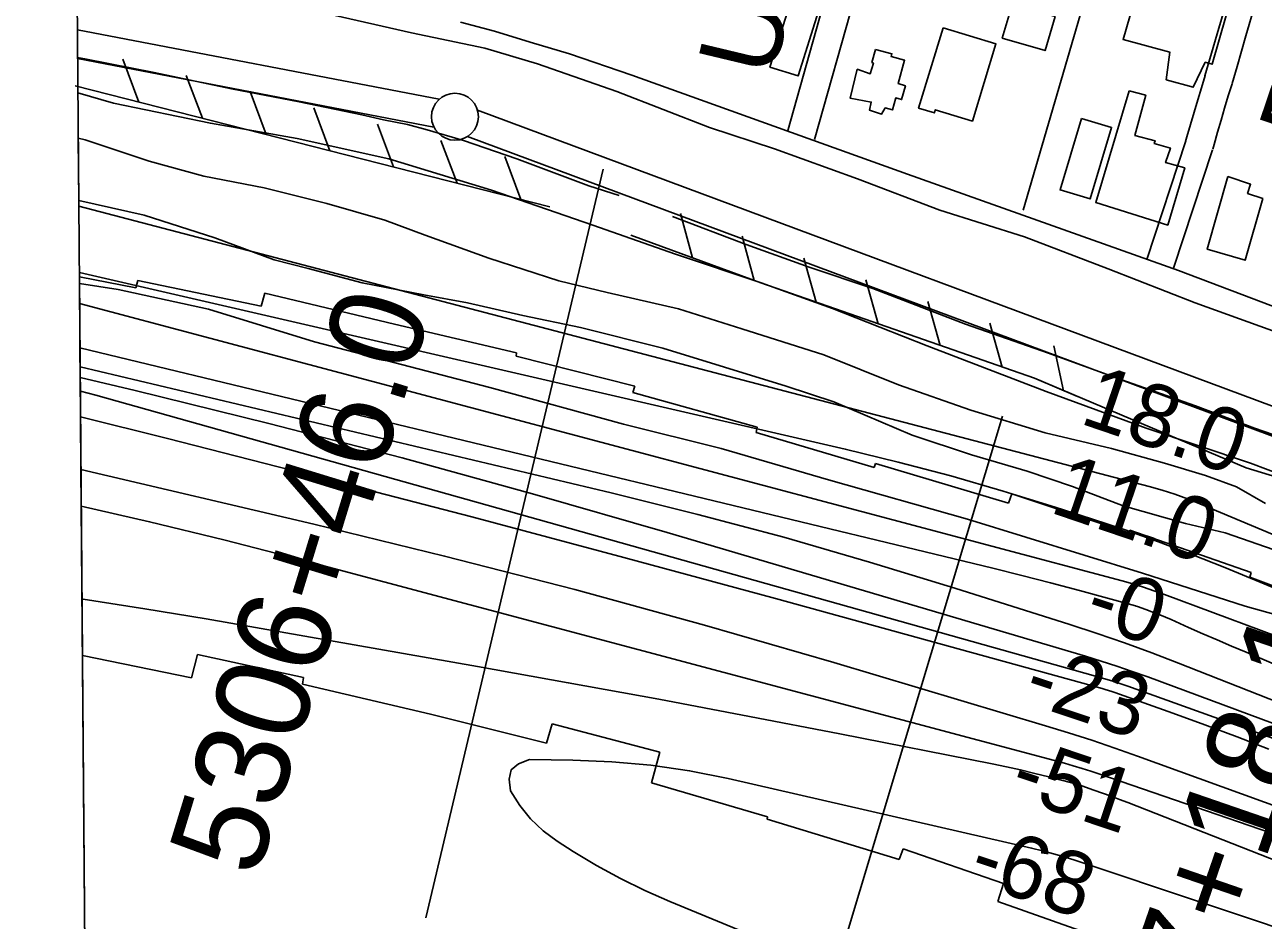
# Model space of a CAD drawing. Extents: x 3568792 to 3606828, y 529143 to 554785.
# Drawn here: x 3570936 to 3572255, y 544753 to 545708 of the extents above; entities that cross this region are included whole.
import ezdxf

# ---------------------------------------------------------------- set-up
doc = ezdxf.new("R2010")
doc.units = 0
for name, color, linetype in [('V-BLDG-OTLN', 7, 'Continuous'), ('V-FLOD-BASE', 7, 'Continuous'), ('V-GRID-FRAM', 7, 'Continuous'), ('V-LEVE-TOET', 7, 'Continuous'), ('V-RIVR-EDGE', 7, 'Continuous'), ('V-RIVR-RANG', 7, 'Continuous'), ('V-RIVR-RANG-IDEN', 7, 'Continuous'), ('V-ROAD-CNTR', 7, 'Continuous'), ('V-RRAP-FSHR', 7, 'Continuous'), ('V-RRAP-RVMT', 7, 'Continuous'), ('V-SITE-VEGE', 7, 'Continuous'), ('V-SURV-IDEN', 7, 'Continuous'), ('V-SURV-LINE', 7, 'Continuous'), ('V-TOPO-DPTH', 7, 'Continuous'), ('V-TOPO-MAJR', 7, 'Continuous'), ('V-TOPO-MINR', 7, 'Continuous'), ('V-TOPO-WATR', 7, 'Continuous'), ('V-UTIL-LINE', 7, 'Continuous')]:
    doc.layers.add(name, color=color, linetype=linetype)

msp = doc.modelspace()

# ---------------------------------------------------------------- linework, layer by layer
at = {"layer": 'V-BLDG-OTLN'}
for points in [[(3572124.2, 545755), (3572201.9, 545732.6), (3572199, 545722.5), (3572215.9, 545717.6), (3572200.9, 545665.6), (3572193.6, 545667.7), (3572180.7, 545641), (3572152, 545649), (3572155.9, 545678.4), (3572106.1, 545692.1)], [(3571751.7, 545731.3), (3571781.4, 545722), (3571759.9, 545653.2), (3571729.8, 545662.6)], [(3571986.8, 545725.5), (3571994.8, 545723.1), (3571996, 545727.4), (3572033.6, 545716.3), (3572022.9, 545680.1), (3571977.3, 545693.5)], [(3571914.3, 545704.5), (3571970.6, 545687.4), (3571945.6, 545605.1), (3571906, 545617.1), (3571905, 545613.7), (3571888.1, 545618.8)], [(3571842.4, 545681.4), (3571859.7, 545676.8), (3571858.9, 545673.9), (3571873.2, 545669.9), (3571866.3, 545644.9), (3571874.2, 545642.7), (3571870.1, 545628), (3571863.8, 545629.7), (3571860.3, 545617), (3571852.6, 545619.1), (3571848.7, 545612.4), (3571836, 545616.6), (3571837.7, 545625.2), (3571815.2, 545629.5), (3571822.9, 545660.2), (3571836.7, 545655.5), (3571840.1, 545666.9), (3571838.4, 545667.6)], [(3572112.4, 545637.3), (3572130.1, 545632.6), (3572118.7, 545589.8), (3572140.1, 545584.1), (3572139.3, 545581.3), (3572156.4, 545576.3), (3572151.4, 545560.7), (3572171.8, 545555.1), (3572153.7, 545494.2), (3572076.9, 545518.4)], [(3572061.7, 545607.9), (3572093.8, 545598.2), (3572070.8, 545522.1), (3572038.9, 545531.7)], [(3572217.7, 545545.8), (3572241.9, 545537.7), (3572238.6, 545527.9), (3572254.8, 545522.5), (3572236.1, 545456.7), (3572195.6, 545468.4)]]:
    msp.add_lwpolyline(points, close=True, dxfattribs=at)
at = {"layer": 'V-FLOD-BASE'}
for points in [[(3570992.3, 545672.9), (3571001.7, 545671.1), (3571073.7, 545656.9), (3571156.4, 545639.3), (3571228.4, 545625.5), (3571295, 545611.7), (3571318, 545606.5), (3571343.6, 545601.4), (3571364.8, 545595.7), (3571403.5, 545584.4), (3571460.2, 545564.7), (3571536.8, 545536.1), (3571569.3, 545525.6)], [(3571626, 545503.2), (3571704.4, 545473.4), (3571771.6, 545449.3), (3571839.6, 545426.5), (3571938.3, 545388.7), (3572026.6, 545357.6), (3572103.6, 545329.6), (3572183.3, 545301.5), (3572246, 545277.8), (3572307.7, 545256.3)]]:
    msp.add_lwpolyline(points, dxfattribs=at)
at = {"layer": 'V-GRID-FRAM'}
msp.add_lwpolyline([(3570936, 552713.8), (3602582.8, 552980.8), (3602744.1, 534798.4), (3571081.5, 534531.3), (3570936, 552713.8)], dxfattribs=at)
at = {"layer": 'V-LEVE-TOET'}
for points in [[(3571258.9, 545719.2), (3571348, 545698.9), (3571426, 545682.6), (3571482.3, 545666.1), (3571566.8, 545636.5), (3571665.4, 545598.1), (3571734.6, 545575.3), (3571823.2, 545543.3), (3571910.7, 545510.2), (3572001, 545481.7), (3572090.2, 545447.4), (3572182.9, 545411.4), (3572307.9, 545366.2)], [(3570992.6, 545635.1), (3571030.5, 545624.2), (3571133.7, 545602.7), (3571226.1, 545586.5), (3571323.9, 545564.9), (3571433.3, 545531.3), (3571541, 545494), (3571629.2, 545463.3), (3571720.4, 545432.5), (3571796.5, 545405.3), (3571897.5, 545365.5), (3572024, 545316.9), (3572130.5, 545277.8), (3572241.8, 545240.6), (3572317.2, 545212.1)]]:
    msp.add_lwpolyline(points, dxfattribs=at)
at = {"layer": 'V-RIVR-EDGE'}
msp.add_lwpolyline([(3572308.4, 545067.7), (3572236.1, 545088.1), (3572126.6, 545123.3), (3571940.4, 545180.7), (3571792.3, 545222.7), (3571677.8, 545256.1), (3571573.7, 545282.1), (3571431.6, 545321), (3571244.8, 545369.9), (3571131.6, 545404.5), (3571035.4, 545425.6), (3570994.2, 545431.8)], dxfattribs=at)
at = {"layer": 'V-RIVR-RANG'}
msp.add_line((3571552, 545553.7), (3571363.3, 544755.8), dxfattribs=at)
at = {"layer": 'V-ROAD-CNTR'}
for p, q in [((3571965.1, 546359.5), (3571748.4, 545593.4)), ((3571993, 546347.9), (3571777.3, 545585.3))]:
    msp.add_line(p, q, dxfattribs=at)
for points in [[(3574001.1, 552339.4), (3573851.9, 551877.9), (3573586, 550956.2), (3573359.2, 550186.2), (3573097, 549282.4), (3572621, 547632.7), (3572323.4, 546618.6), (3571999.7, 545510.2)], [(3572306.5, 546029.9), (3572296.3, 545997.4), (3572286.2, 545964.9), (3572276.1, 545932.4), (3572266.2, 545899.9), (3572256.3, 545867.3), (3572246.5, 545834.7), (3572236.7, 545802.1), (3572227.1, 545769.5), (3572217.5, 545736.8), (3572208, 545704.2), (3572198.6, 545671.5), (3572193.3, 545653.2)], [(3572335.1, 546020.9), (3572324.9, 545988.5), (3572314.8, 545956.1), (3572304.8, 545923.6), (3572294.9, 545891.1), (3572285, 545858.6), (3572275.2, 545826.1), (3572265.5, 545793.6), (3572255.8, 545761), (3572246.3, 545728.4), (3572236.8, 545695.8), (3572227.4, 545663.2), (3572222.2, 545645)], [(3571400.1, 545710.5), (3571436.5, 545700.7), (3571474.3, 545689.1), (3571516.4, 545676.6), (3571582.7, 545654.1), (3571876.2, 545548.6), (3572165, 545445.9), (3572364.5, 545370.2)], [(3572193.4, 545653.5), (3572189.4, 545640.5), (3572185.5, 545627.5), (3572181.6, 545614.4), (3572177.8, 545601.3), (3572174.1, 545588.2), (3572172.7, 545583.2)], [(3572222.1, 545644.7), (3572218.1, 545631.8), (3572214.2, 545618.9), (3572210.4, 545606), (3572206.7, 545593.1), (3572203, 545580.1), (3572201.6, 545575.1)], [(3572172.9, 545583.9), (3572131.3, 545457.5)], [(3572201.4, 545574.5), (3572159.8, 545448.1)]]:
    msp.add_lwpolyline(points, dxfattribs=at)
at = {"layer": 'V-RRAP-FSHR'}
for p, q in [((3571057.6, 545625.3), (3571040.3, 545671)), ((3571125.4, 545608), (3571108.1, 545653.7)), ((3571193.2, 545590.7), (3571176, 545636.4)), ((3571261, 545573.4), (3571243.8, 545619.1)), ((3571328.9, 545556.1), (3571311.6, 545601.8)), ((3571396.7, 545538.7), (3571379.4, 545584.4)), ((3571464.5, 545521.4), (3571447.3, 545567.1)), ((3571647.2, 545459.2), (3571634.7, 545506.4)), ((3571713, 545435.2), (3571700.4, 545482.4)), ((3571779, 545412), (3571765.8, 545459)), ((3571845.1, 545389), (3571831.9, 545436)), ((3571911.2, 545365.9), (3571898, 545412.9)), ((3571977.3, 545342.8), (3571964, 545389.8)), ((3572042.6, 545317.7), (3572032.4, 545365.5))]:
    msp.add_line(p, q, dxfattribs=at)
for points in [[(3570989.7, 545642.7), (3571495.3, 545513.6)], [(3571581.5, 545483.3), (3571720, 545432.6), (3572011.6, 545330.9), (3572237.2, 545235.4), (3572471.9, 545164.2), (3572641.3, 545126.9), (3572764.8, 545095.9), (3572866, 545039.8), (3572930.7, 544965.1), (3573055.8, 544811.5)], [(3571581.5, 545483.3), (3571720, 545432.6), (3572011.6, 545330.9), (3572057.5, 545311.5)]]:
    msp.add_lwpolyline(points, dxfattribs=at)
at = {"layer": 'V-RRAP-RVMT'}
for p, q in [((3570994.2, 545439.1), (3570997.4, 545035.6)), ((3571054.3, 545427.3), (3570994.2, 545439.1)), ((3571056.5, 545435.3), (3571054.3, 545427.3)), ((3571187.9, 545407.6), (3571056.5, 545435.3)), ((3571191.9, 545421.8), (3571187.9, 545407.6)), ((3571329.8, 545388.5), (3571191.9, 545421.8)), ((3571460, 545358), (3571329.8, 545388.5)), ((3571459.4, 545354.6), (3571460, 545358)), ((3571585.9, 545322.6), (3571459.4, 545354.6)), ((3571583.7, 545315.6), (3571585.9, 545322.6)), ((3571716.1, 545278.7), (3571583.7, 545315.6)), ((3571715, 545273.3), (3571716.1, 545278.7)), ((3571840.9, 545235.7), (3571715, 545273.3)), ((3571842.2, 545240.1), (3571840.9, 545235.7)), ((3571984.1, 545198), (3571842.2, 545240.1)), ((3571987.5, 545207.7), (3571984.1, 545198)), ((3572112.3, 545166.1), (3571987.5, 545207.7)), ((3572113.3, 545168.9), (3572112.3, 545166.1)), ((3572242.4, 545123.8), (3572113.3, 545168.9)), ((3572241.2, 545119), (3572242.4, 545123.8)), ((3572361.2, 545073.8), (3572241.2, 545119)), ((3570997.4, 545035.6), (3571113.6, 545011.8)), ((3571113.6, 545011.8), (3571119.9, 545036.4)), ((3571119.9, 545036.4), (3571232.8, 545012)), ((3571232.8, 545012), (3571231.8, 545004.9)), ((3571231.8, 545004.9), (3571368.3, 544973.1)), ((3571368.3, 544973.1), (3571491.9, 544941.9)), ((3571491.9, 544941.9), (3571498, 544962.7)), ((3571498, 544962.7), (3571612.4, 544932.6)), ((3571612.4, 544932.6), (3571603.7, 544899.8)), ((3571603.7, 544899.8), (3571727.1, 544863.4)), ((3571727.1, 544863.4), (3571726.8, 544861)), ((3571726.8, 544861), (3571867.4, 544818.1)), ((3571867.4, 544818.1), (3571871.7, 544829.3)), ((3571871.7, 544829.3), (3571978.8, 544792.4)), ((3571978.8, 544792.4), (3571972.7, 544773.2)), ((3571972.7, 544773.2), (3572089.1, 544732.2))]:
    msp.add_line(p, q, dxfattribs=at)
at = {"layer": 'V-SITE-VEGE'}
for p, q in [((3570993.5, 545520.5), (3570993, 545586.9)), ((3570993, 545586.9), (3571000.2, 545585)), ((3571000.2, 545585), (3571068.6, 545562.2)), ((3571068.6, 545562.2), (3571126.8, 545546.3)), ((3571126.8, 545546.3), (3571190.9, 545534)), ((3571190.9, 545534), (3571257.8, 545517.2)), ((3571063.1, 545504.6), (3570993.5, 545520.5)), ((3571257.8, 545517.2), (3571319.7, 545499.5)), ((3571138.3, 545480.5), (3571063.1, 545504.6)), ((3571319.7, 545499.5), (3571362.4, 545483.4)), ((3571362.4, 545483.4), (3571430.3, 545458.8)), ((3571201.6, 545457.3), (3571138.3, 545480.5)), ((3571237.9, 545448), (3571201.6, 545457.3)), ((3571430.3, 545458.8), (3571505, 545434.8)), ((3571295.6, 545432.5), (3571237.9, 545448)), ((3571361.1, 545419.8), (3571295.6, 545432.5)), ((3571505, 545434.8), (3571556.3, 545422.4)), ((3571407.8, 545411.5), (3571361.1, 545419.8)), ((3571556.3, 545422.4), (3571632.4, 545404.8)), ((3571466.5, 545397.9), (3571407.8, 545411.5)), ((3571632.4, 545404.8), (3571699.8, 545383.5)), ((3571527.9, 545385.2), (3571466.5, 545397.9)), ((3571615.9, 545363.1), (3571527.9, 545385.2)), ((3571699.8, 545383.5), (3571787.4, 545355.9)), ((3571747, 545322.6), (3571615.9, 545363.1)), ((3571787.4, 545355.9), (3571866.8, 545324.1)), ((3571797.9, 545305.7), (3571747, 545322.6)), ((3571866.8, 545324.1), (3571943.8, 545296.9)), ((3571881.4, 545270.3), (3571797.9, 545305.7)), ((3571943.8, 545296.9), (3572023.2, 545272.9)), ((3572023.2, 545272.9), (3572093.7, 545256.1)), ((3571944.7, 545249.3), (3571881.4, 545270.3)), ((3572003.9, 545232), (3571944.7, 545249.3)), ((3572093.7, 545256.1), (3572150.1, 545240.6)), ((3572150.1, 545240.6), (3572193.7, 545227.3)), ((3572052, 545215.5), (3572003.9, 545232)), ((3572193.7, 545227.3), (3572226.7, 545215.2)), ((3572106.1, 545194.9), (3572052, 545215.5)), ((3572226.7, 545215.2), (3572257.9, 545197.6)), ((3572172.6, 545176.3), (3572106.1, 545194.9)), ((3572214.8, 545166.2), (3572172.6, 545176.3)), ((3572275.3, 545145.2), (3572214.8, 545166.2))]:
    msp.add_line(p, q, dxfattribs=at)
at = {"layer": 'V-SURV-LINE'}
for points in [[(3570992.1, 545702.2), (3571377.5, 545628.2)], [(3571371.8, 545598.7), (3570992.3, 545671.6)], [(3571418.2, 545616.8), (3572385.4, 545256.4)], [(3572374.9, 545228.3), (3571407.8, 545588.6)]]:
    msp.add_lwpolyline(points, dxfattribs=at)
msp.add_circle((3571394.3, 545609.7), 25, dxfattribs=at)
at = {"layer": 'V-TOPO-DPTH'}
msp.add_line((3571012.7, 543122.8), (3570996.1, 545194.7), dxfattribs=at)
for points in [[(3574065.5, 544202.5), (3573222.1, 544678.6), (3573206.5, 544687.2), (3573190.8, 544695.7), (3573175, 544703.9), (3573159.1, 544711.9), (3573017.5, 544781.9), (3572930.3, 544824), (3572842.6, 544864.8), (3572754.1, 544904), (3572665, 544942), (3572214.4, 545129.1), (3572179.3, 545143.2), (3572143.9, 545156.7), (3572108.3, 545169.3), (3572072.4, 545181.3), (3572033.8, 545193.7), (3571978.3, 545210.8), (3571922.6, 545226.9), (3571866.4, 545241.6), (3571810, 545255.4), (3570994.2, 545443.6), (3570994.8, 545363.4)], [(3572878.7, 544765.3), (3572237, 545038.9), (3572221.6, 545045.5), (3572206.3, 545052.1), (3572191, 545058.7), (3572175.7, 545065.4), (3572157.1, 545073.7), (3572151.1, 545076.2), (3572145.1, 545078.7), (3572139, 545081.1), (3572133, 545083.4), (3572122.3, 545087.4), (3572121.5, 545087.7), (3572120, 545088.2), (3572119.2, 545088.4), (3572059.5, 545104.6), (3572028.8, 545112.8), (3571998, 545120.9), (3571967.2, 545128.6), (3571936.4, 545136.2), (3570994.8, 545363.4)], [(3570994.8, 545363.4), (3570995, 545331.7), (3571053.7, 545317.8), (3571196.1, 545282.7), (3571338.1, 545246.1), (3571479.4, 545207.2), (3571620.4, 545166.7), (3572065.9, 545034.8), (3572082.6, 545029.6), (3572099.3, 545024.3), (3572115.8, 545018.6), (3572132.3, 545012.6), (3572360.8, 544927.8), (3572491, 544877.9), (3572620.4, 544826.3), (3572748.7, 544772.1), (3572876.3, 544716.1), (3573123.5, 544604.6), (3573134.6, 544599.4), (3573145.6, 544594.1), (3573156.4, 544588.4), (3573167.1, 544582.6), (3573827.9, 544215.5)], [(3570994.8, 545363.4), (3571936.4, 545136.2), (3571967.2, 545128.6), (3571998, 545120.9), (3572028.8, 545112.8), (3572059.5, 545104.6), (3572119.2, 545088.4), (3572120, 545088.2), (3572121.5, 545087.7), (3572122.3, 545087.4), (3572133, 545083.4), (3572139, 545081.1), (3572145.1, 545078.7), (3572151.1, 545076.2), (3572157.1, 545073.7), (3572175.7, 545065.4), (3572191, 545058.7), (3572206.3, 545052.1), (3572221.6, 545045.5), (3572237, 545038.9), (3572878.7, 544765.3)], [(3573827.9, 544215.5), (3573167.1, 544582.6), (3573156.4, 544588.4), (3573145.6, 544594.1), (3573134.6, 544599.4), (3573123.5, 544604.6), (3572876.3, 544716.1), (3572748.7, 544772.1), (3572620.4, 544826.3), (3572491, 544877.9), (3572360.8, 544927.8), (3572132.3, 545012.6), (3572115.8, 545018.6), (3572099.3, 545024.3), (3572082.6, 545029.6), (3572065.9, 545034.8), (3571620.4, 545166.7), (3571479.4, 545207.2), (3571338.1, 545246.1), (3571196.1, 545282.7), (3571053.7, 545317.8), (3570995, 545331.7)], [(3570995, 545331.7), (3570995.4, 545290), (3571088.1, 545266.7), (3571250.3, 545225.3), (3571412.3, 545183.2), (3571574.1, 545140), (3571735.7, 545096.1), (3572083.7, 545000.3), (3572087.1, 544999.3), (3572090.5, 544998.3), (3572093.9, 544997.2), (3572097.2, 544996), (3572159.1, 544974), (3572193.3, 544961.6), (3572227.4, 544948.9), (3572261.3, 544935.7)], [(3572261.3, 544935.7), (3572227.4, 544948.9), (3572193.3, 544961.6), (3572159.1, 544974), (3572097.2, 544996), (3572093.9, 544997.2), (3572090.5, 544998.3), (3572087.1, 544999.3), (3572083.7, 545000.3), (3571735.7, 545096.1), (3571574.1, 545140), (3571412.3, 545183.2), (3571250.3, 545225.3), (3571088.1, 545266.7), (3570995.4, 545290)], [(3570995.4, 545290), (3570995.8, 545233.7), (3571243.9, 545175.5), (3571383.2, 545141.5), (3571522, 545105.8), (3571660.2, 545067.7), (3571798, 545027.9), (3572023.3, 544960.7), (3572048, 544953.1), (3572072.6, 544945.2), (3572097.1, 544936.9), (3572121.5, 544928.3), (3572859.8, 544660.8)], [(3572859.8, 544660.8), (3572121.5, 544928.3), (3572097.1, 544936.9), (3572072.6, 544945.2), (3572048, 544953.1), (3572023.3, 544960.7), (3571798, 545027.9), (3571660.2, 545067.7), (3571522, 545105.8), (3571383.2, 545141.5), (3571243.9, 545175.5), (3570995.8, 545233.7)], [(3570995.8, 545233.7), (3570996.1, 545194.7), (3571069, 545178.1), (3571147.9, 545158.7), (3571226.5, 545138.4), (3572043.6, 544920.6), (3572053, 544917.9), (3572062.5, 544915.2), (3572071.8, 544912.2), (3572081.1, 544909.1), (3572297.2, 544834.7), (3572414, 544792.9), (3572530.1, 544749.4), (3572645.2, 544703.2), (3572759.5, 544655.2), (3573081.6, 544515.6), (3573093.7, 544510.2), (3573105.7, 544504.6), (3573117.6, 544498.8), (3573129.4, 544492.8), (3573775.5, 544155.9), (3573852.4, 544115)], [(3570996.1, 545194.7), (3571069, 545178.1), (3571147.9, 545158.7), (3571226.5, 545138.4), (3572043.6, 544920.6), (3572053, 544917.9), (3572062.5, 544915.2), (3572071.8, 544912.2), (3572081.1, 544909.1), (3572297.2, 544834.7), (3572414, 544792.9), (3572530.1, 544749.4), (3572645.2, 544703.2), (3572759.5, 544655.2), (3573081.6, 544515.6), (3573093.7, 544510.2), (3573105.7, 544504.6), (3573117.6, 544498.8), (3573129.4, 544492.8), (3573775.5, 544155.9), (3573852.4, 544115)]]:
    msp.add_lwpolyline(points, dxfattribs=at)
at = {"layer": 'V-TOPO-MAJR'}
msp.add_lwpolyline([(3573089.7, 544494.1), (3572111.2, 544878.7), (3572102.2, 544882.2), (3572093.2, 544885.6), (3572084.1, 544888.9), (3572075, 544892.1), (3572058.2, 544897.9), (3572056.7, 544898.3), (3572056, 544898.5), (3572055.3, 544898.7), (3572026.9, 544906.1), (3572011.9, 544909.9), (3571996.9, 544913.5), (3571981.8, 544916.8), (3571966.7, 544919.9), (3571804.3, 544951.9), (3571707.9, 544970.5), (3571611.4, 544988.8), (3571514.9, 545006.5), (3571418.2, 545023.8), (3571129.2, 545074.5), (3571063.8, 545085.4), (3570998.3, 545095.5), (3570996.9, 545095.6)], dxfattribs=at)
at = {"layer": 'V-TOPO-MINR'}
for points in [[(3573092.3, 544817.9), (3572187.9, 545197.3), (3572174.6, 545202.5), (3572161.1, 545207.4), (3572147.5, 545211.7), (3572133.7, 545215.6), (3570993.6, 545514.3)], [(3574065.5, 544202.5), (3573222.1, 544678.6), (3573206.5, 544687.2), (3573190.8, 544695.7), (3573175, 544703.9), (3573159.1, 544711.9), (3573017.5, 544781.9), (3572930.3, 544824), (3572842.6, 544864.8), (3572754.1, 544904), (3572665, 544942), (3572214.4, 545129.1), (3572179.3, 545143.2), (3572143.9, 545156.7), (3572108.3, 545169.3), (3572072.4, 545181.3), (3572033.8, 545193.7), (3571978.3, 545210.8), (3571922.6, 545226.9), (3571866.4, 545241.6), (3571810, 545255.4), (3570994.2, 545443.6)], [(3572304.7, 545043), (3572150, 545100.6), (3572138.9, 545104.5), (3572127.7, 545108.3), (3572116.3, 545111.7), (3572105, 545114.9), (3570994.4, 545410.7)], [(3574182.7, 544026.5), (3573186.2, 544588.8), (3573168.9, 544598.3), (3573151.6, 544607.6), (3573134, 544616.5), (3573116.4, 544625.2), (3572977.5, 544692.2), (3572889.8, 544733.2), (3572801.6, 544772.9), (3572712.6, 544810.7), (3572622.9, 544847.1), (3572165.2, 545027.4), (3572136.5, 545038.4), (3572107.6, 545049), (3572078.5, 545059), (3572049.3, 545068.6), (3571926.8, 545107.4), (3571835.9, 545135.1), (3571744.7, 545161.5), (3571652.9, 545185.8), (3571560.7, 545208.8), (3570995, 545343.1)], [(3573827.9, 544215.5), (3573167.1, 544582.6), (3573156.4, 544588.4), (3573145.6, 544594.1), (3573134.6, 544599.4), (3573123.5, 544604.6), (3572876.3, 544716.1), (3572748.7, 544772.1), (3572620.4, 544826.3), (3572491, 544877.9), (3572360.8, 544927.8), (3572132.3, 545012.6), (3572115.8, 545018.6), (3572099.3, 545024.3), (3572082.6, 545029.6), (3572065.9, 545034.8), (3571620.4, 545166.7), (3571479.4, 545207.2), (3571338.1, 545246.1), (3571196.1, 545282.7), (3571053.7, 545317.8), (3570995, 545331.7)], [(3573856.3, 544181.4), (3573722.3, 544261.4), (3573587.2, 544339.4), (3573451.4, 544416.1), (3573157, 544579.3), (3573149.7, 544583.2), (3573142.4, 544586.9), (3573134.9, 544590.4), (3573127.4, 544593.7), (3572595.8, 544818.6), (3572513.2, 544852.8), (3572430.1, 544885.9), (3572346.5, 544917.7), (3572262.5, 544948.5), (3572111, 545002.7), (3572102.5, 545005.6), (3572093.9, 545008.4), (3572085.3, 545011.1), (3572076.7, 545013.6), (3571011.8, 545312.8), (3570995.2, 545317.3)], [(3572261.3, 544935.7), (3572227.4, 544948.9), (3572193.3, 544961.6), (3572159.1, 544974), (3572097.2, 544996), (3572093.9, 544997.2), (3572090.5, 544998.3), (3572087.1, 544999.3), (3572083.7, 545000.3), (3571735.7, 545096.1), (3571574.1, 545140), (3571412.3, 545183.2), (3571250.3, 545225.3), (3571088.1, 545266.7), (3570995.4, 545290)], [(3572859.8, 544660.8), (3572121.5, 544928.3), (3572097.1, 544936.9), (3572072.6, 544945.2), (3572048, 544953.1), (3572023.3, 544960.7), (3571798, 545027.9), (3571660.2, 545067.7), (3571522, 545105.8), (3571383.2, 545141.5), (3571243.9, 545175.5), (3570995.8, 545233.7)], [(3573852.4, 544115), (3573775.5, 544155.9), (3573129.4, 544492.8), (3573117.6, 544498.8), (3573105.7, 544504.6), (3573093.7, 544510.2), (3573081.6, 544515.6), (3572759.5, 544655.2), (3572645.2, 544703.2), (3572530.1, 544749.4), (3572414, 544792.9), (3572297.2, 544834.7), (3572081.1, 544909.1), (3572071.8, 544912.2), (3572062.5, 544915.2), (3572053, 544917.9), (3572043.6, 544920.6), (3571226.5, 545138.4), (3571147.9, 545158.7), (3571069, 545178.1), (3570996.1, 545194.7)], [(3572603.9, 544633.8), (3572054.6, 544817.3), (3572043.2, 544820.9), (3572031.8, 544824.3), (3572020.2, 544827.3), (3572008.6, 544830.2), (3571685.3, 544904.5), (3571644.3, 544912.6), (3571603.1, 544918.8), (3571561.5, 544922.3), (3571519.7, 544924.1), (3571473.7, 544924.5), (3571462.1, 544920.2), (3571454.2, 544913.7), (3571452, 544903.7), (3571453.5, 544891.4), (3571463.4, 544875.7), (3571474.7, 544861.3), (3571488.1, 544848.8), (3571503, 544837.6), (3571520.2, 544826.7), (3571545.2, 544811.7), (3571570.6, 544797.7), (3571596.7, 544785), (3571623.3, 544773.2), (3571948.4, 544639)]]:
    msp.add_lwpolyline(points, dxfattribs=at)
at = {"layer": 'V-TOPO-WATR'}
msp.add_lwpolyline([(3572878.7, 544765.3), (3572237, 545038.9), (3572221.6, 545045.5), (3572206.3, 545052.1), (3572191, 545058.7), (3572175.7, 545065.4), (3572157.1, 545073.7), (3572151.1, 545076.2), (3572145.1, 545078.7), (3572139, 545081.1), (3572133, 545083.4), (3572122.3, 545087.4), (3572121.5, 545087.7), (3572120, 545088.2), (3572119.2, 545088.4), (3572059.5, 545104.6), (3572028.8, 545112.8), (3571998, 545120.9), (3571967.2, 545128.6), (3571936.4, 545136.2), (3570994.8, 545363.4)], dxfattribs=at)
at = {"layer": 'V-UTIL-LINE'}
msp.add_line((3571246.5, 542860.2), (3571977.6, 545290.7), dxfattribs=at)

# ---------------------------------------------------------------- texts
at = {"layer": 'V-RIVR-RANG'}
for s, rotation, p in [('18.0', 341.1983, (3572058.3, 545283.4)), ('11.0', 341.1983, (3572026.3, 545188.6)), ('-0', 341.4827, (3572062.1, 545070.6)), ('-23', 341.4827, (3571997.3, 544986.8)), ('-51', 341.4827, (3571982.6, 544886.3)), ('-68', 341.4827, (3571938.9, 544795.5))]:
    msp.add_text(s, height=67, rotation=rotation, dxfattribs=at).set_placement(p)
at = {"layer": 'V-RIVR-RANG-IDEN'}
for s, rotation, p in [('R-126.2', 71.3411, (3572327.6, 545571.4)), ('U-020', 76.5513, (3571733.3, 545649.7))]:
    msp.add_text(s, height=83, rotation=rotation, dxfattribs=at).set_placement(p)
at = {"layer": 'V-SURV-IDEN'}
for s, rotation, p in [('5306+46.0', 72.966, (3571183.4, 544796.8)), ('5317+18.1', 70.9692, (3572134.3, 544460))]:
    msp.add_text(s, height=100, rotation=rotation, dxfattribs=at).set_placement(p)

doc.saveas('drawing.dxf')
